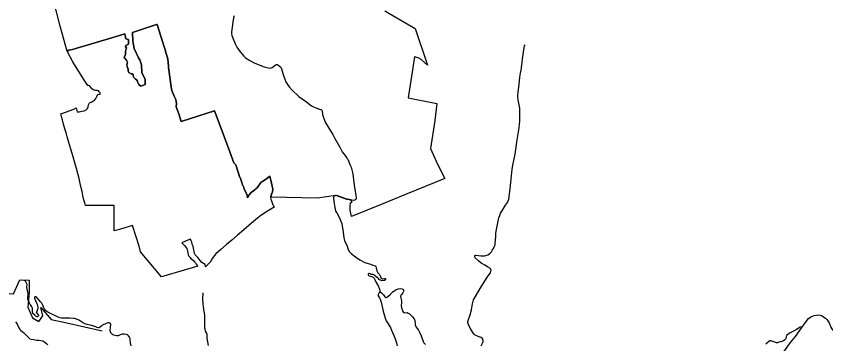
# Model space of a CAD drawing. Extents: x -789162 to -606354, y -1062736 to -945481.
# Drawn here: x -673868 to -662578, y -975923 to -971363 of the extents above; entities that cross this region are included whole.
import ezdxf

# ---------------------------------------------------------------- set-up
doc = ezdxf.new("R2010")
doc.units = 0
for name, color, linetype in [('_SIRSI VZTAHY_CYKLOTRASY MISTNI S', 7, 'Continuous'), ('_SIRSI VZTAHY_OP vodnich zdroju II stupne', 7, 'Continuous'), ('_SIRSI VZTAHY_SILNICE I TRIDY_STAV', 7, 'Continuous'), ('_SIRSI VZTAHY_SILNICE II TRIDY_STAV', 7, 'Continuous'), ('_SIRSI VZTAHY_SILNICE III TRIDY_STAV', 7, 'Continuous')]:
    doc.layers.add(name, color=color, linetype=linetype)

msp = doc.modelspace()

# ---------------------------------------------------------------- linework, layer by layer
at = {"layer": '_SIRSI VZTAHY_CYKLOTRASY MISTNI S'}
msp.add_lwpolyline([(-674715, -973893), (-674879, -974252), (-674811, -974488), (-674736, -974574), (-674489, -974608), (-674325, -974776), (-674260, -974974), (-674154, -975210), (-673905, -975228), (-673816, -975033), (-673686, -975039), (-673686, -975207), (-673706, -975412), (-673641, -975560), (-673552, -975614), (-673498, -975536), (-673522, -975416), (-673378, -975587), (-673163, -975631), (-672667, -975741)], dxfattribs=at)
at = {"layer": '_SIRSI VZTAHY_OP vodnich zdroju II stupne'}
msp.add_lwpolyline([(-668729, -971287), (-668303, -971533), (-668132, -972046), (-668221, -971963), (-668263, -971942), (-668314, -971926), (-668404, -972501), (-668001, -972577), (-668032, -972815), (-668090, -973204), (-668010, -973380), (-667952, -973508), (-667893, -973620), (-668437, -973846), (-668757, -973977), (-669193, -974150), (-669195, -974128), (-669210, -974064), (-669210, -974009), (-669204, -973960), (-669184, -973949), (-669197, -973927), (-669198, -973919), (-669251, -973911), (-669272, -973905), (-669384, -973863), (-669400, -973859), (-669413, -973859), (-669666, -973895), (-670317, -973882), (-670306, -973839), (-670295, -973807), (-670290, -973771), (-670317, -973644), (-670330, -973590), (-670359, -973614), (-670377, -973629), (-670427, -973658), (-670456, -973680), (-670506, -973753), (-670527, -973768), (-670540, -973781), (-670557, -973792), (-670592, -973815), (-670618, -973850), (-670641, -973893), (-670649, -973848), (-670687, -973772), (-670694, -973746), (-670711, -973710), (-670740, -973619), (-670749, -973608), (-670807, -973432), (-670831, -973406), (-670889, -973251), (-671036, -972852), (-671104, -972682), (-671566, -972827), (-671600, -972724), (-671638, -972624), (-671632, -972577), (-671642, -972523), (-671667, -972476), (-671698, -972398), (-671701, -972374), (-671705, -972346), (-671741, -972110), (-671743, -972078), (-671746, -972060), (-671751, -971957), (-671779, -971866), (-671789, -971828), (-671806, -971788), (-671901, -971476), (-671911, -971480), (-672244, -971587), (-672241, -971708), (-672224, -971810), (-672164, -971940), (-672142, -971969), (-672119, -972040), (-672115, -972150), (-672070, -972240), (-672069, -972312), (-672131, -972335), (-672159, -972312), (-672174, -972275), (-672182, -972251), (-672206, -972240), (-672227, -972218), (-672238, -972196), (-672237, -972175), (-672250, -972166), (-672265, -972166), (-672299, -972146), (-672306, -972125), (-672308, -972099), (-672318, -972077), (-672324, -972041), (-672315, -972001), (-672329, -971975), (-672362, -971936), (-672343, -971895), (-672342, -971863), (-672339, -971828), (-672332, -971806), (-672345, -971783), (-672341, -971769), (-672301, -971752), (-672304, -971715), (-672304, -971689), (-672338, -971679), (-672352, -971610), (-672472, -971645), (-672831, -971751), (-673022, -971806), (-673084, -971827), (-673133, -971835), (-673158, -971850), (-673176, -971784), (-673256, -971501), (-673353, -971115)], dxfattribs=at)
msp.add_lwpolyline([(-672069, -972312), (-672070, -972240), (-672115, -972150), (-672119, -972040), (-672142, -971969), (-672164, -971940), (-672224, -971810), (-672241, -971708), (-672244, -971587), (-671911, -971480), (-671901, -971476), (-671806, -971788), (-671789, -971828), (-671779, -971866), (-671751, -971957), (-671746, -972060), (-671743, -972078), (-671741, -972110), (-671705, -972346), (-671701, -972374), (-671698, -972398), (-671667, -972476), (-671642, -972523), (-671632, -972577), (-671638, -972624), (-671600, -972724), (-671566, -972827), (-671104, -972682), (-671036, -972852), (-670889, -973251), (-670831, -973406), (-670807, -973432), (-670749, -973608), (-670740, -973619), (-670711, -973710), (-670694, -973746), (-670687, -973772), (-670649, -973848), (-670641, -973893), (-670618, -973850), (-670592, -973815), (-670557, -973792), (-670540, -973781), (-670527, -973768), (-670506, -973753), (-670456, -973680), (-670427, -973658), (-670377, -973629), (-670359, -973614), (-670330, -973590), (-670317, -973644), (-670290, -973771), (-670295, -973807), (-670306, -973839), (-670317, -973882), (-670321, -973895), (-670304, -973945), (-670289, -973987), (-670280, -973999), (-670274, -974013), (-670271, -974019), (-670365, -974077), (-670458, -974135), (-670505, -974176), (-670585, -974246), (-670693, -974337), (-670780, -974411), (-670863, -974481), (-670936, -974543), (-671014, -974609), (-671085, -974673), (-671102, -974695), (-671135, -974737), (-671155, -974780), (-671178, -974803), (-671212, -974836), (-671226, -974850), (-671231, -974821), (-671257, -974804), (-671281, -974790), (-671300, -974767), (-671320, -974741), (-671337, -974720), (-671359, -974698), (-671374, -974683), (-671382, -974665), (-671388, -974635), (-671394, -974598), (-671402, -974565), (-671412, -974535), (-671420, -974510), (-671428, -974489), (-671436, -974467), (-671496, -974492), (-671509, -974497), (-671558, -974518), (-671539, -974537), (-671523, -974556), (-671503, -974579), (-671490, -974596), (-671482, -974614), (-671480, -974634), (-671476, -974659), (-671470, -974687), (-671459, -974705), (-671444, -974724), (-671431, -974736), (-671414, -974751), (-671397, -974764), (-671380, -974783), (-671368, -974798), (-671357, -974815), (-671342, -974835), (-671337, -974843), (-671492, -974891), (-671841, -974989), (-672133, -974641), (-672155, -974566), (-672196, -974435), (-672246, -974275), (-672294, -974289), (-672355, -974309), (-672429, -974330), (-672500, -974351), (-672500, -974000), (-672903, -974000), (-672913, -973959), (-672927, -973907), (-672938, -973858), (-672949, -973804), (-672962, -973751), (-672976, -973691), (-672992, -973623), (-673002, -973573), (-673028, -973483), (-673049, -973405), (-673075, -973322), (-673106, -973215), (-673133, -973119), (-673156, -973040), (-673172, -972986), (-673188, -972931), (-673207, -972864), (-673224, -972803), (-673238, -972759), (-673247, -972723), (-673190, -972703), (-673127, -972679), (-673063, -972656), (-673030, -972640), (-673019, -972694), (-672992, -972694), (-672951, -972683), (-672919, -972678), (-672891, -972666), (-672872, -972646), (-672863, -972622), (-672859, -972595), (-672846, -972569), (-672821, -972558), (-672799, -972546), (-672773, -972526), (-672758, -972509), (-672746, -972489), (-672737, -972470), (-672735, -972455), (-672723, -972453), (-672699, -972449), (-672699, -972431), (-672709, -972415), (-672718, -972403), (-672739, -972398), (-672763, -972396), (-672783, -972390), (-672799, -972383), (-672814, -972373), (-672826, -972357), (-672836, -972343), (-672847, -972334), (-672858, -972329), (-672869, -972329), (-672916, -972259), (-672996, -972134), (-673078, -972000), (-673158, -971850), (-673133, -971835), (-673084, -971827), (-673022, -971806), (-672831, -971751), (-672472, -971645), (-672352, -971610), (-672338, -971679), (-672304, -971689), (-672304, -971715), (-672301, -971752), (-672341, -971769), (-672345, -971783), (-672332, -971806), (-672339, -971828), (-672342, -971863), (-672343, -971895), (-672362, -971936), (-672329, -971975), (-672315, -972001), (-672324, -972041), (-672318, -972077), (-672308, -972099), (-672306, -972125), (-672299, -972146), (-672265, -972166), (-672250, -972166), (-672237, -972175), (-672238, -972196), (-672227, -972218), (-672206, -972240), (-672182, -972251), (-672174, -972275), (-672159, -972312), (-672131, -972335)], close=True, dxfattribs=at)
at = {"layer": '_SIRSI VZTAHY_SILNICE I TRIDY_STAV'}
for points in [[(-662912, -975696), (-662853, -975613), (-662818, -975572), (-662785, -975549), (-662741, -975529), (-662710, -975524), (-662685, -975522), (-662657, -975526), (-662629, -975536), (-662604, -975551), (-662581, -975565), (-662563, -975584), (-662548, -975604), (-662539, -975619), (-662531, -975634), (-662522, -975655), (-662506, -975691), (-662495, -975717), (-662487, -975730), (-662478, -975740), (-662464, -975752), (-662449, -975762)], [(-663165, -976034), (-663070, -975907), (-663001, -975820), (-662912, -975696)]]:
    msp.add_lwpolyline(points, dxfattribs=at)
at = {"layer": '_SIRSI VZTAHY_SILNICE II TRIDY_STAV'}
for points in [[(-670830, -971356), (-670836, -971385), (-670846, -971444), (-670864, -971583), (-670865, -971604), (-670860, -971630), (-670844, -971679), (-670809, -971758), (-670791, -971793), (-670743, -971857), (-670714, -971897), (-670693, -971921), (-670671, -971940), (-670611, -971979), (-670548, -972011), (-670469, -972045), (-670408, -972068), (-670352, -972082), (-670328, -972084), (-670313, -972082), (-670300, -972077), (-670282, -972063), (-670256, -972043), (-670243, -972035), (-670231, -972034), (-670219, -972039), (-670196, -972056), (-670179, -972074), (-670170, -972096), (-670149, -972161), (-670123, -972240), (-670108, -972277), (-670084, -972314), (-670061, -972345), (-670022, -972389), (-669928, -972479), (-669879, -972515), (-669821, -972555), (-669769, -972598), (-669749, -972612), (-669724, -972625), (-669677, -972641), (-669639, -972656), (-669612, -972668), (-669604, -972675), (-669601, -972682), (-669599, -972694), (-669598, -972716), (-669595, -972735), (-669588, -972758), (-669560, -972837), (-669523, -972898), (-669483, -972958), (-669451, -973009), (-669425, -973063), (-669356, -973186), (-669322, -973250), (-669273, -973316), (-669255, -973340), (-669244, -973354), (-669239, -973364), (-669234, -973376), (-669217, -973425), (-669199, -973466), (-669183, -973518), (-669177, -973538), (-669174, -973557), (-669163, -973643), (-669151, -973748), (-669142, -973798), (-669130, -973858), (-669126, -973887), (-669128, -973904), (-669133, -973915), (-669145, -973923), (-669161, -973927), (-669191, -973923), (-669257, -973913), (-669281, -973907), (-669360, -973877), (-669411, -973861), (-669424, -973864), (-669435, -973873), (-669441, -973884), (-669441, -973900), (-669434, -973970), (-669426, -974027), (-669420, -974051), (-669413, -974076), (-669399, -974099), (-669370, -974153), (-669329, -974247), (-669325, -974258), (-669320, -974307), (-669310, -974370), (-669297, -974446), (-669290, -974486), (-669280, -974507), (-669258, -974551), (-669238, -974609), (-669219, -974644), (-669195, -974667), (-669138, -974713), (-669075, -974754), (-669006, -974794), (-668927, -974817), (-668894, -974829), (-668860, -974840), (-668853, -974848), (-668846, -974866), (-668838, -974909), (-668831, -974927), (-668824, -974937), (-668807, -974954), (-668800, -974965), (-668794, -974975), (-668781, -975003), (-668775, -975011), (-668766, -975017), (-668756, -975019), (-668731, -975013), (-668722, -975015), (-668718, -975021), (-668717, -975028), (-668720, -975035), (-668733, -975043), (-668767, -975045), (-668789, -975040), (-668800, -975035), (-668808, -975029), (-668817, -975016), (-668831, -975004), (-668857, -974984), (-668871, -974972), (-668878, -974964), (-668888, -974960), (-668916, -974957), (-668929, -974949), (-668945, -974946), (-668959, -974953), (-668961, -974963), (-668957, -974973), (-668947, -974978), (-668915, -974988), (-668900, -974993), (-668890, -974998), (-668878, -975009), (-668867, -975030), (-668846, -975072), (-668818, -975125), (-668800, -975165), (-668795, -975186), (-668794, -975202)], [(-668794, -975202), (-668809, -975221), (-668820, -975236), (-668822, -975249), (-668819, -975258), (-668810, -975272), (-668801, -975286), (-668792, -975301), (-668778, -975344), (-668749, -975469), (-668733, -975533), (-668720, -975582), (-668710, -975603), (-668681, -975647), (-668667, -975671), (-668650, -975697), (-668634, -975732), (-668588, -975841), (-668564, -975909), (-668555, -975950)]]:
    msp.add_lwpolyline(points, dxfattribs=at)
at = {"layer": '_SIRSI VZTAHY_SILNICE III TRIDY_STAV'}
for points in [[(-667382, -975952), (-667365, -975915), (-667358, -975897), (-667357, -975883), (-667361, -975859), (-667371, -975847), (-667384, -975838), (-667426, -975821), (-667466, -975803), (-667481, -975791), (-667502, -975766), (-667515, -975744), (-667529, -975719), (-667556, -975669), (-667566, -975642), (-667568, -975626), (-667568, -975611), (-667562, -975587), (-667537, -975522), (-667520, -975453), (-667504, -975368), (-667490, -975312), (-667479, -975288), (-667384, -975130), (-667314, -975021), (-667286, -974978), (-667256, -974934), (-667248, -974917), (-667246, -974900), (-667250, -974884), (-667263, -974872), (-667297, -974850), (-667333, -974830), (-667384, -974801), (-667423, -974768), (-667462, -974732), (-667474, -974714), (-667474, -974703), (-667472, -974693), (-667465, -974689), (-667453, -974688), (-667422, -974695), (-667388, -974697), (-667360, -974699), (-667337, -974698), (-667319, -974695), (-667289, -974684), (-667267, -974670), (-667255, -974658), (-667242, -974642), (-667225, -974617), (-667211, -974596), (-667196, -974564), (-667191, -974545), (-667187, -974521), (-667185, -974482), (-667181, -974431), (-667178, -974388), (-667173, -974356), (-667147, -974217), (-667141, -974189), (-667136, -974169), (-667124, -974135), (-667113, -974107), (-667088, -974063), (-667072, -974039), (-667043, -973992), (-667016, -973954), (-667006, -973933), (-667000, -973909), (-666985, -973805), (-666975, -973726), (-666964, -973627), (-666950, -973497), (-666944, -973435), (-666911, -973284), (-666881, -973086), (-666855, -972917), (-666848, -972863), (-666846, -972828), (-666845, -972779), (-666846, -972698), (-666847, -972643), (-666851, -972618), (-666868, -972525), (-666874, -972488), (-666875, -972464), (-666870, -972423), (-666854, -972310), (-666843, -972209), (-666835, -972156), (-666828, -972113), (-666812, -972008), (-666807, -971961), (-666795, -971862), (-666785, -971805), (-666778, -971776), (-666769, -971759)], [(-672266, -975950), (-672273, -975909), (-672280, -975864), (-672285, -975838), (-672291, -975825), (-672303, -975812), (-672317, -975801), (-672332, -975793), (-672362, -975788), (-672389, -975790), (-672416, -975799), (-672448, -975813), (-672471, -975811), (-672507, -975803), (-672524, -975793), (-672547, -975770), (-672555, -975757), (-672557, -975744), (-672553, -975689), (-672550, -975656), (-672553, -975641), (-672570, -975633), (-672592, -975633), (-672611, -975639), (-672633, -975650), (-672658, -975660), (-672677, -975676), (-672700, -975694), (-672710, -975701), (-672721, -975702), (-672737, -975696), (-672757, -975687), (-672785, -975678), (-672835, -975666), (-672876, -975655), (-672909, -975645), (-672942, -975629), (-672970, -975610), (-672995, -975593), (-673025, -975581), (-673056, -975571), (-673071, -975570), (-673125, -975568), (-673210, -975569), (-673236, -975568), (-673260, -975564), (-673281, -975554), (-673311, -975540), (-673370, -975511), (-673425, -975483), (-673453, -975466), (-673466, -975451), (-673476, -975435), (-673491, -975399), (-673502, -975375), (-673511, -975359), (-673527, -975339), (-673549, -975317), (-673582, -975280), (-673589, -975272), (-673597, -975269), (-673606, -975272), (-673611, -975279), (-673612, -975290), (-673602, -975313), (-673585, -975352), (-673577, -975372), (-673571, -975394), (-673568, -975422), (-673569, -975448), (-673582, -975473), (-673587, -975488), (-673581, -975499), (-673558, -975525), (-673557, -975533), (-673560, -975541), (-673566, -975547), (-673577, -975547), (-673587, -975545), (-673610, -975525), (-673635, -975501), (-673641, -975478), (-673639, -975449), (-673642, -975429), (-673650, -975409), (-673667, -975383), (-673674, -975377), (-673682, -975359), (-673688, -975343), (-673704, -975305), (-673707, -975293), (-673703, -975230), (-673706, -975200), (-673715, -975166), (-673719, -975134), (-673716, -975099), (-673729, -975068), (-673740, -975053), (-673758, -975042), (-673790, -975038)], [(-668794, -975202), (-668772, -975216), (-668748, -975240), (-668728, -975272), (-668719, -975280), (-668710, -975280), (-668691, -975269), (-668654, -975239), (-668614, -975202), (-668595, -975185), (-668573, -975170), (-668542, -975160), (-668505, -975155), (-668485, -975157), (-668475, -975162), (-668467, -975171), (-668465, -975183), (-668467, -975194), (-668475, -975212), (-668498, -975240), (-668505, -975250), (-668507, -975262), (-668508, -975271), (-668506, -975281), (-668499, -975307), (-668496, -975326), (-668497, -975353), (-668499, -975392), (-668493, -975425), (-668483, -975462), (-668477, -975473), (-668467, -975486), (-668455, -975493), (-668416, -975490), (-668400, -975496), (-668384, -975508), (-668365, -975526), (-668340, -975550), (-668320, -975577), (-668309, -975601), (-668304, -975641), (-668303, -975661), (-668300, -975671), (-668291, -975692), (-668260, -975734), (-668239, -975769), (-668220, -975815), (-668195, -975892), (-668185, -975908), (-668162, -975934)], [(-671188, -975948), (-671206, -975845), (-671207, -975821), (-671207, -975796), (-671209, -975781), (-671215, -975769), (-671229, -975746), (-671235, -975722), (-671238, -975705), (-671238, -975634), (-671239, -975519), (-671240, -975497), (-671249, -975453), (-671251, -975439), (-671256, -975409), (-671261, -975364), (-671261, -975352), (-671263, -975310), (-671264, -975277), (-671260, -975236), (-671262, -975213)], [(-673876, -975616), (-673862, -975638), (-673849, -975661), (-673830, -975700), (-673815, -975724), (-673801, -975737), (-673765, -975766), (-673737, -975792), (-673692, -975841), (-673679, -975853), (-673660, -975861), (-673627, -975866), (-673580, -975872), (-673553, -975875), (-673524, -975876), (-673498, -975882), (-673482, -975890), (-673443, -975921), (-673426, -975939)], [(-662912, -975696), (-662928, -975693), (-662939, -975694), (-662951, -975701), (-662965, -975712), (-662986, -975724), (-663031, -975747), (-663075, -975770), (-663108, -975792), (-663125, -975808), (-663132, -975826), (-663135, -975848), (-663139, -975859), (-663149, -975868), (-663169, -975881), (-663204, -975895), (-663234, -975903), (-663250, -975908), (-663268, -975910), (-663282, -975907), (-663312, -975894), (-663334, -975885), (-663342, -975883), (-663357, -975883), (-663377, -975895), (-663416, -975931)]]:
    msp.add_lwpolyline(points, dxfattribs=at)

doc.saveas('drawing.dxf')
